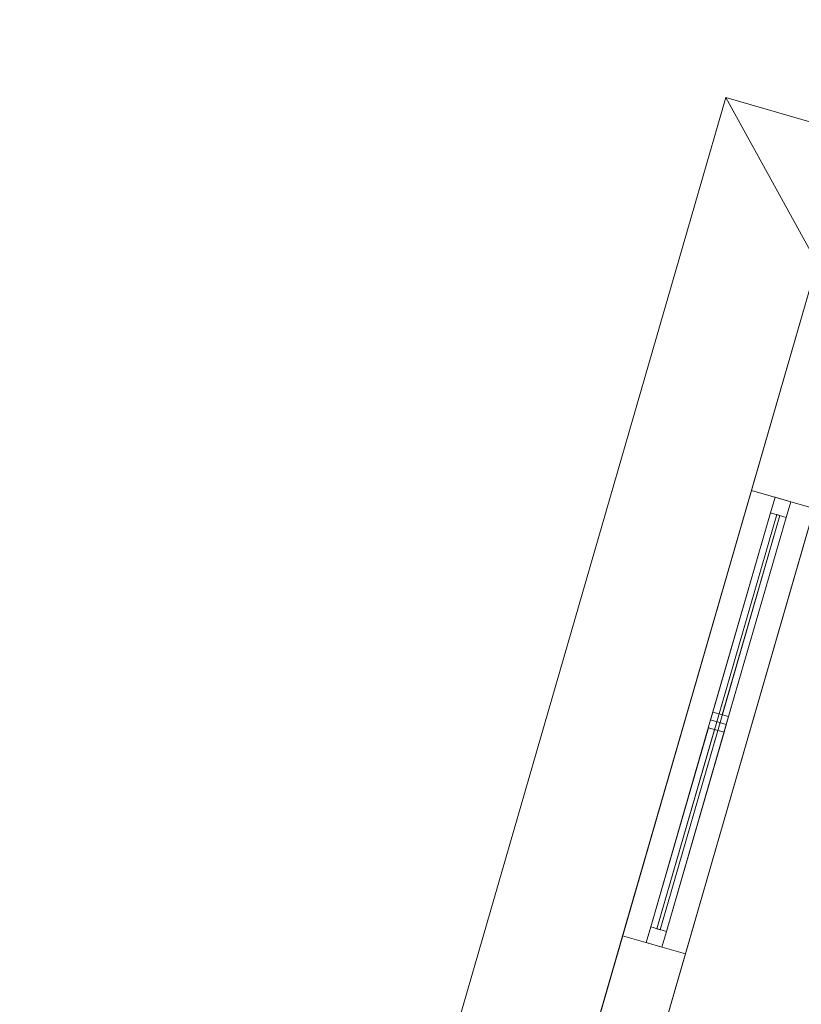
# Model space of a CAD drawing. Header units: millimetres. Extents: x -430348 to -225823, y -86243 to 5084.
# Tile 837 of 1056: x -313853 to -311459, y -67926 to -64911. Entities that reach past the tile are written whole.
import ezdxf

# ---------------------------------------------------------------- set-up
doc = ezdxf.new("R2010")
doc.units = ezdxf.units.MM
for name, color, linetype, lineweight in [('A-GLAZ-CURT', 52, 'Continuous', 9), ('A-GLAZ-CWMG', 51, 'Continuous', 9), ('A-ROOF', 132, 'Continuous', 9), ('A-WALL', 113, 'Continuous', 9)]:
    doc.layers.add(name, color=color, linetype=linetype, lineweight=lineweight)

# ---------------------------------------------------------------- blocks, each defined once
blk = doc.blocks.new('System Panel - Glazed-544021-_3D_ Copy 1')
at = {"layer": 'A-GLAZ-CURT', "transparency": 33554471}
mesh = blk.add_polyface(dxfattribs=at)
corners = [(-660, 5), (-660, 5, 725), (0, 5, 725), (660, 5, 725), (660, 5), (0, 5)]
mesh.append_faces([[corners[k] for k in face] for face in [(1, 2, 5, 0)]], dxfattribs={"vtx1": -1})
mesh.append_faces([[corners[k] for k in face] for face in [(3, 4, 5, 2)]], dxfattribs={"vtx2": -1})
mesh = blk.add_polyface(dxfattribs=at)
corners = [(0, -5), (-660, -5), (-660, 5), (0, 5)]
mesh.append_faces([[corners[k] for k in face] for face in [(3, 0, 1, 2)]])
mesh = blk.add_polyface(dxfattribs=at)
corners = [(-660, -5, 725), (0, -5, 725), (0, 5, 725), (-660, 5, 725)]
mesh.append_faces([[corners[k] for k in face] for face in [(3, 0, 1, 2)]])
mesh = blk.add_polyface(dxfattribs=at)
corners = [(-660, -5), (-660, -5, 725), (-660, 5, 725), (-660, 5)]
mesh.append_faces([[corners[k] for k in face] for face in [(0, 1, 2, 3)]])
mesh = blk.add_polyface(dxfattribs=at)
corners = [(660, -5), (0, -5), (0, 5), (660, 5)]
mesh.append_faces([[corners[k] for k in face] for face in [(0, 1, 2, 3)]])
mesh = blk.add_polyface(dxfattribs=at)
corners = [(0, -5, 725), (660, -5, 725), (660, 5, 725), (0, 5, 725)]
mesh.append_faces([[corners[k] for k in face] for face in [(0, 1, 2, 3)]])
mesh = blk.add_polyface(dxfattribs=at)
corners = [(660, -5, 725), (660, -5), (660, 5), (660, 5, 725)]
mesh.append_faces([[corners[k] for k in face] for face in [(0, 1, 2, 3)]])
mesh = blk.add_polyface(dxfattribs=at)
corners = [(-660, -5), (0, -5), (660, -5), (660, -5, 725), (0, -5, 725), (-660, -5, 725)]
mesh.append_faces([[corners[k] for k in face] for face in [(3, 4, 1, 2)]], dxfattribs={"vtx1": -1})
mesh.append_faces([[corners[k] for k in face] for face in [(5, 0, 1, 4)]], dxfattribs={"vtx2": -1})
blk = doc.blocks.new('System Panel - Glazed-544022-_3D_ Copy 1')
at = {"layer": 'A-GLAZ-CURT', "transparency": 33554471}
mesh = blk.add_polyface(dxfattribs=at)
corners = [(-317.5, 5), (-317.5, 5, 325), (317.5, 5, 325), (317.5, 5)]
mesh.append_faces([[corners[k] for k in face] for face in [(2, 3, 0, 1)]])
mesh = blk.add_polyface(dxfattribs=at)
corners = [(317.5, -5), (-317.5, -5), (-317.5, 5), (317.5, 5)]
mesh.append_faces([[corners[k] for k in face] for face in [(0, 1, 2, 3)]])
mesh = blk.add_polyface(dxfattribs=at)
corners = [(-317.5, -5, 325), (317.5, -5, 325), (317.5, 5, 325), (-317.5, 5, 325)]
mesh.append_faces([[corners[k] for k in face] for face in [(3, 0, 1, 2)]])
mesh = blk.add_polyface(dxfattribs=at)
corners = [(-317.5, -5), (-317.5, -5, 325), (-317.5, 5, 325), (-317.5, 5)]
mesh.append_faces([[corners[k] for k in face] for face in [(3, 0, 1, 2)]])
mesh = blk.add_polyface(dxfattribs=at)
corners = [(317.5, -5, 325), (317.5, -5), (317.5, 5), (317.5, 5, 325)]
mesh.append_faces([[corners[k] for k in face] for face in [(3, 0, 1, 2)]])
mesh = blk.add_polyface(dxfattribs=at)
corners = [(-317.5, -5), (317.5, -5), (317.5, -5, 325), (-317.5, -5, 325)]
mesh.append_faces([[corners[k] for k in face] for face in [(2, 3, 0, 1)]])
blk = doc.blocks.new('Rectangular Mullion - 50mm x 50mm-320908-_3D_ Copy 1')
at = {"layer": 'A-GLAZ-CWMG'}
mesh = blk.add_polyface(dxfattribs=at)
corners = [(0, 25), (-50, 25), (-50, -25), (0, -25)]
mesh.append_faces([[corners[k] for k in face] for face in [(3, 0, 1, 2)]])
mesh = blk.add_polyface(dxfattribs=at)
corners = [(-50, 25), (0, 25), (0, 25, -400), (-50, 25, -400)]
mesh.append_faces([[corners[k] for k in face] for face in [(0, 1, 2, 3)]])
mesh = blk.add_polyface(dxfattribs=at)
corners = [(-50, -25), (-50, 25), (-50, 25, -400), (-50, -25, -400)]
mesh.append_faces([[corners[k] for k in face] for face in [(0, 1, 2, 3)]])
mesh = blk.add_polyface(dxfattribs=at)
corners = [(0, 25), (0, -25), (0, -25, -400), (0, 25, -400)]
mesh.append_faces([[corners[k] for k in face] for face in [(0, 1, 2, 3)]])
mesh = blk.add_polyface(dxfattribs=at)
corners = [(0, -25), (-50, -25), (-50, -25, -400), (0, -25, -400)]
mesh.append_faces([[corners[k] for k in face] for face in [(0, 1, 2, 3)]])
blk = doc.blocks.new('Rectangular Mullion - 50mm x 50mm-387237-_3D_ Copy 1')
at = {"layer": 'A-GLAZ-CWMG'}
mesh = blk.add_polyface(dxfattribs=at)
corners = [(0, 25), (-50, 25), (-50, -25), (0, -25)]
mesh.append_faces([[corners[k] for k in face] for face in [(2, 3, 0, 1)]])
mesh = blk.add_polyface(dxfattribs=at)
corners = [(0, 25, -635), (0, -25, -635), (-50, -25, -635), (-50, 25, -635)]
mesh.append_faces([[corners[k] for k in face] for face in [(0, 1, 2, 3)]])
mesh = blk.add_polyface(dxfattribs=at)
corners = [(-50, 25), (0, 25), (0, 25, -635), (-50, 25, -635)]
mesh.append_faces([[corners[k] for k in face] for face in [(0, 1, 2, 3)]])
mesh = blk.add_polyface(dxfattribs=at)
corners = [(-50, -25), (-50, 25), (-50, 25, -635), (-50, -25, -635)]
mesh.append_faces([[corners[k] for k in face] for face in [(0, 1, 2, 3)]])
mesh = blk.add_polyface(dxfattribs=at)
corners = [(0, 25), (0, -25), (0, -25, -635), (0, 25, -635)]
mesh.append_faces([[corners[k] for k in face] for face in [(0, 1, 2, 3)]])
mesh = blk.add_polyface(dxfattribs=at)
corners = [(0, -25), (-50, -25), (-50, -25, -635), (0, -25, -635)]
mesh.append_faces([[corners[k] for k in face] for face in [(0, 1, 2, 3)]])
blk = doc.blocks.new('Rectangular Mullion - 50mm x 50mm-284557-_3D_ Copy 1')
at = {"layer": 'A-GLAZ-CWMG'}
mesh = blk.add_polyface(dxfattribs=at)
corners = [(0, 25), (-50, 25), (-50, -25), (0, -25)]
mesh.append_faces([[corners[k] for k in face] for face in [(3, 0, 1, 2)]])
mesh = blk.add_polyface(dxfattribs=at)
corners = [(-50, 25), (0, 25), (0, 25, -800), (-50, 25, -800)]
mesh.append_faces([[corners[k] for k in face] for face in [(0, 1, 2, 3)]])
mesh = blk.add_polyface(dxfattribs=at)
corners = [(-50, -25), (-50, 25), (-50, 25, -800), (-50, -25, -800)]
mesh.append_faces([[corners[k] for k in face] for face in [(0, 1, 2, 3)]])
mesh = blk.add_polyface(dxfattribs=at)
corners = [(0, 25), (0, -25), (0, -25, -800), (0, 25, -800)]
mesh.append_faces([[corners[k] for k in face] for face in [(0, 1, 2, 3)]])
mesh = blk.add_polyface(dxfattribs=at)
corners = [(0, -25), (-50, -25), (-50, -25, -800), (0, -25, -800)]
mesh.append_faces([[corners[k] for k in face] for face in [(0, 1, 2, 3)]])
blk = doc.blocks.new('Rectangular Mullion - 50mm x 50mm-544018-_3D_ Copy 1')
at = {"layer": 'A-GLAZ-CWMG'}
mesh = blk.add_polyface(dxfattribs=at)
corners = [(0, 25), (-50, 25), (-50, -25), (0, -25)]
mesh.append_faces([[corners[k] for k in face] for face in [(2, 3, 0, 1)]])
mesh = blk.add_polyface(dxfattribs=at)
corners = [(-50, 25), (0, 25), (0, 25, -660), (-50, 25, -660)]
mesh.append_faces([[corners[k] for k in face] for face in [(0, 1, 2, 3)]])
mesh = blk.add_polyface(dxfattribs=at)
corners = [(-50, -25), (-50, 25), (-50, 25, -660), (-50, -25, -660)]
mesh.append_faces([[corners[k] for k in face] for face in [(0, 1, 2, 3)]])
mesh = blk.add_polyface(dxfattribs=at)
corners = [(0, 25), (0, -25), (0, -25, -660), (0, 25, -660)]
mesh.append_faces([[corners[k] for k in face] for face in [(0, 1, 2, 3)]])
mesh = blk.add_polyface(dxfattribs=at)
corners = [(0, -25), (-50, -25), (-50, -25, -660), (0, -25, -660)]
mesh.append_faces([[corners[k] for k in face] for face in [(0, 1, 2, 3)]])
blk = doc.blocks.new('Rectangular Mullion - 50mm x 50mm-544019-_3D_ Copy 1')
at = {"layer": 'A-GLAZ-CWMG'}
mesh = blk.add_polyface(dxfattribs=at)
corners = [(25, 25), (-25, 25), (-25, -25), (25, -25)]
mesh.append_faces([[corners[k] for k in face] for face in [(2, 3, 0, 1)]])
mesh = blk.add_polyface(dxfattribs=at)
corners = [(25, 25, -635), (25, -25, -635), (-25, -25, -635), (-25, 25, -635)]
mesh.append_faces([[corners[k] for k in face] for face in [(0, 1, 2, 3)]])
mesh = blk.add_polyface(dxfattribs=at)
corners = [(-25, 25), (25, 25), (25, 25, -635), (-25, 25, -635)]
mesh.append_faces([[corners[k] for k in face] for face in [(0, 1, 2, 3)]])
mesh = blk.add_polyface(dxfattribs=at)
corners = [(-25, -25), (-25, 25), (-25, 25, -635), (-25, -25, -635)]
mesh.append_faces([[corners[k] for k in face] for face in [(0, 1, 2, 3)]])
mesh = blk.add_polyface(dxfattribs=at)
corners = [(25, 25), (25, -25), (25, -25, -635), (25, 25, -635)]
mesh.append_faces([[corners[k] for k in face] for face in [(0, 1, 2, 3)]])
mesh = blk.add_polyface(dxfattribs=at)
corners = [(25, -25), (-25, -25), (-25, -25, -635), (25, -25, -635)]
mesh.append_faces([[corners[k] for k in face] for face in [(0, 1, 2, 3)]])
blk = doc.blocks.new('Rectangular Mullion - 50mm x 50mm-224775-_3D_ Copy 1')
at = {"layer": 'A-GLAZ-CWMG'}
mesh = blk.add_polyface(dxfattribs=at)
corners = [(0, 25, -400), (0, -25, -400), (-50, -25, -400), (-50, 25, -400)]
mesh.append_faces([[corners[k] for k in face] for face in [(3, 0, 1, 2)]])
mesh = blk.add_polyface(dxfattribs=at)
corners = [(-50, 25), (0, 25), (0, 25, -400), (-50, 25, -400)]
mesh.append_faces([[corners[k] for k in face] for face in [(3, 0, 1, 2)]])
mesh = blk.add_polyface(dxfattribs=at)
corners = [(-50, -25), (-50, 25), (-50, 25, -400), (-50, -25, -400)]
mesh.append_faces([[corners[k] for k in face] for face in [(0, 1, 2, 3)]])
mesh = blk.add_polyface(dxfattribs=at)
corners = [(0, 25), (0, -25), (0, -25, -400), (0, 25, -400)]
mesh.append_faces([[corners[k] for k in face] for face in [(0, 1, 2, 3)]])
mesh = blk.add_polyface(dxfattribs=at)
corners = [(0, -25), (-50, -25), (-50, -25, -400), (0, -25, -400)]
mesh.append_faces([[corners[k] for k in face] for face in [(3, 0, 1, 2)]])
blk = doc.blocks.new('Rectangular Mullion - 50mm x 50mm-263192-_3D_ Copy 1')
at = {"layer": 'A-GLAZ-CWMG'}
mesh = blk.add_polyface(dxfattribs=at)
corners = [(0, 25, -800), (0, -25, -800), (-50, -25, -800), (-50, 25, -800)]
mesh.append_faces([[corners[k] for k in face] for face in [(0, 1, 2, 3)]])
mesh = blk.add_polyface(dxfattribs=at)
corners = [(-50, 25), (0, 25), (0, 25, -800), (-50, 25, -800)]
mesh.append_faces([[corners[k] for k in face] for face in [(0, 1, 2, 3)]])
mesh = blk.add_polyface(dxfattribs=at)
corners = [(-50, -25), (-50, 25), (-50, 25, -800), (-50, -25, -800)]
mesh.append_faces([[corners[k] for k in face] for face in [(0, 1, 2, 3)]])
mesh = blk.add_polyface(dxfattribs=at)
corners = [(0, 25), (0, -25), (0, -25, -800), (0, 25, -800)]
mesh.append_faces([[corners[k] for k in face] for face in [(0, 1, 2, 3)]])
mesh = blk.add_polyface(dxfattribs=at)
corners = [(0, -25), (-50, -25), (-50, -25, -800), (0, -25, -800)]
mesh.append_faces([[corners[k] for k in face] for face in [(0, 1, 2, 3)]])
blk = doc.blocks.new('Rectangular Mullion - 50mm x 50mm-544020-_3D_ Copy 1')
at = {"layer": 'A-GLAZ-CWMG'}
mesh = blk.add_polyface(dxfattribs=at)
corners = [(0, 25, -660), (0, -25, -660), (-50, -25, -660), (-50, 25, -660)]
mesh.append_faces([[corners[k] for k in face] for face in [(0, 1, 2, 3)]])
mesh = blk.add_polyface(dxfattribs=at)
corners = [(-50, 25), (0, 25), (0, 25, -660), (-50, 25, -660)]
mesh.append_faces([[corners[k] for k in face] for face in [(0, 1, 2, 3)]])
mesh = blk.add_polyface(dxfattribs=at)
corners = [(-50, -25), (-50, 25), (-50, 25, -660), (-50, -25, -660)]
mesh.append_faces([[corners[k] for k in face] for face in [(0, 1, 2, 3)]])
mesh = blk.add_polyface(dxfattribs=at)
corners = [(0, 25), (0, -25), (0, -25, -660), (0, 25, -660)]
mesh.append_faces([[corners[k] for k in face] for face in [(0, 1, 2, 3)]])
mesh = blk.add_polyface(dxfattribs=at)
corners = [(0, -25), (-50, -25), (-50, -25, -660), (0, -25, -660)]
mesh.append_faces([[corners[k] for k in face] for face in [(0, 1, 2, 3)]])
blk = doc.blocks.new('Rectangular Mullion - 50mm x 50mm-225392-_3D_ Copy 1')
at = {"layer": 'A-GLAZ-CWMG'}
mesh = blk.add_polyface(dxfattribs=at)
corners = [(25, 25), (-25, 25), (-25, -25), (25, -25)]
mesh.append_faces([[corners[k] for k in face] for face in [(2, 3, 0, 1)]])
mesh = blk.add_polyface(dxfattribs=at)
corners = [(25, 25, -425), (25, -25, -425), (-25, -25, -425), (-25, 25, -425)]
mesh.append_faces([[corners[k] for k in face] for face in [(0, 1, 2, 3)]])
mesh = blk.add_polyface(dxfattribs=at)
corners = [(-25, 25), (25, 25), (25, 25, -425), (-25, 25, -425)]
mesh.append_faces([[corners[k] for k in face] for face in [(3, 0, 1, 2)]])
mesh = blk.add_polyface(dxfattribs=at)
corners = [(-25, -25), (-25, 25), (-25, 25, -425), (-25, -25, -425)]
mesh.append_faces([[corners[k] for k in face] for face in [(3, 0, 1, 2)]])
mesh = blk.add_polyface(dxfattribs=at)
corners = [(25, 25), (25, -25), (25, -25, -425), (25, 25, -425)]
mesh.append_faces([[corners[k] for k in face] for face in [(3, 0, 1, 2)]])
mesh = blk.add_polyface(dxfattribs=at)
corners = [(25, -25), (-25, -25), (-25, -25, -425), (25, -25, -425)]
mesh.append_faces([[corners[k] for k in face] for face in [(3, 0, 1, 2)]])

msp = doc.modelspace()

# ---------------------------------------------------------------- block references
at = {"layer": 'A-GLAZ-CURT', "transparency": 33554471, "rotation": 253.8583935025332}
for name, p in [('System Panel - Glazed-544021-_3D_ Copy 1', (-311712.6, -67062, 60873.6)), ('System Panel - Glazed-544022-_3D_ Copy 1', (-311617.3, -66733, 61648.6)), ('System Panel - Glazed-544022-_3D_ Copy 1', (-311807.8, -67391, 61648.6))]:
    msp.add_blockref(name, p, dxfattribs=at)
at = {"layer": 'A-GLAZ-CWMG', "rotation": 73.85839350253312}
for name, p in [('Rectangular Mullion - 50mm x 50mm-320908-_3D_ Copy 1', (-311515.2, -66380, 62023.6)), ('Rectangular Mullion - 50mm x 50mm-263192-_3D_ Copy 1', (-311515.2, -66380, 61623.6))]:
    msp.add_blockref(name, p, dxfattribs=at)
at = {"layer": 'A-GLAZ-CWMG', "extrusion": (0.278012, 0.960578, 0), "rotation": 270}
for name, p in [('Rectangular Mullion - 50mm x 50mm-544018-_3D_ Copy 1', (280780, 60823.6, -150418.1)), ('Rectangular Mullion - 50mm x 50mm-544020-_3D_ Copy 1', (280780, 60823.6, -151078.1))]:
    msp.add_blockref(name, p, dxfattribs=at)
at = {"layer": 'A-GLAZ-CWMG', "extrusion": (-0.278012, -0.960578, 0), "rotation": 90}
for name, p in [('Rectangular Mullion - 50mm x 50mm-544019-_3D_ Copy 1', (-280780, 61623.6, 151053.1)), ('Rectangular Mullion - 50mm x 50mm-387237-_3D_ Copy 1', (-280780, 62023.6, 151053.1)), ('Rectangular Mullion - 50mm x 50mm-387237-_3D_ Copy 1', (-280780, 62023.6, 151738.1)), ('Rectangular Mullion - 50mm x 50mm-544019-_3D_ Copy 1', (-280780, 61623.6, 151738.1))]:
    msp.add_blockref(name, p, dxfattribs=at)
at = {"layer": 'A-GLAZ-CWMG', "extrusion": (0, 0, -1), "rotation": 286.1416064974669}
for name, p in [('Rectangular Mullion - 50mm x 50mm-225392-_3D_ Copy 1', (311712.6, -67062, -61598.6)), ('Rectangular Mullion - 50mm x 50mm-284557-_3D_ Copy 1', (311909.9, -67744, -60823.6)), ('Rectangular Mullion - 50mm x 50mm-224775-_3D_ Copy 1', (311909.9, -67744, -61623.6))]:
    msp.add_blockref(name, p, dxfattribs=at)

# ---------------------------------------------------------------- meshes
at = {"layer": 'A-ROOF'}
mesh = msp.add_polyface(dxfattribs=at)
corners = [(-315692.4, -71284, 64710), (-318165.5, -67326.2, 67063.9), (-316906.2, -66539.3, 66314.9), (-316073.9, -62934.2, 66314.9), (-313375.4, -61248, 64710)]
mesh.append_faces([[corners[k] for k in face] for face in [(2, 0, 1)]], dxfattribs={"vtx0": -1})
mesh.append_faces([[corners[k] for k in face] for face in [(2, 3, 4, 0)]], dxfattribs={"vtx3": -1})
mesh = msp.add_polyface(dxfattribs=at)
corners = [(-315692.4, -71284, 64832.8), (-313375.4, -61248, 64832.8), (-316073.9, -62934.2, 66437.7), (-316906.2, -66539.3, 66437.7), (-318165.5, -67326.2, 67186.7)]
mesh.append_faces([[corners[k] for k in face] for face in [(4, 0, 3)]], dxfattribs={"vtx1": -1})
mesh.append_faces([[corners[k] for k in face] for face in [(1, 2, 3, 0)]], dxfattribs={"vtx2": -1})
mesh = msp.add_polyface(dxfattribs=at)
corners = [(-313375.4, -61248, 64710), (-313375.4, -61248, 64832.8), (-315692.4, -71284, 64832.8), (-315692.4, -71284, 64710)]
mesh.append_faces([[corners[k] for k in face] for face in [(1, 2, 3, 0)]])
mesh = msp.add_polyface(dxfattribs=at)
corners = [(-311689.8, -65148.8, 64610), (-309266.7, -69545.8, 67142.2), (-313663.7, -71968.9, 64610)]
mesh.append_faces([[corners[k] for k in face] for face in [(1, 2, 0)]])
mesh = msp.add_polyface(dxfattribs=at)
corners = [(-311689.8, -65148.8, 64732.8), (-313663.7, -71968.9, 64732.8), (-309266.7, -69545.8, 67265)]
mesh.append_faces([[corners[k] for k in face] for face in [(0, 1, 2)]])
mesh = msp.add_polyface(dxfattribs=at)
corners = [(-313663.7, -71968.9, 64610), (-313663.7, -71968.9, 64732.8), (-311689.8, -65148.8, 64732.8), (-311689.8, -65148.8, 64610)]
mesh.append_faces([[corners[k] for k in face] for face in [(2, 3, 0, 1)]])
mesh = msp.add_polyface(dxfattribs=at)
corners = [(-309266.7, -69545.8, 67142.2), (-311689.8, -65148.8, 64610), (-287963.5, -72015.7, 64610), (-292360.5, -74438.8, 67142.2)]
mesh.append_faces([[corners[k] for k in face] for face in [(1, 2, 3, 0)]])
mesh = msp.add_polyface(dxfattribs=at)
corners = [(-311689.8, -65148.8, 64732.8), (-309266.7, -69545.8, 67265), (-292360.5, -74438.8, 67265), (-287963.5, -72015.7, 64732.8)]
mesh.append_faces([[corners[k] for k in face] for face in [(2, 3, 0, 1)]])
mesh = msp.add_polyface(dxfattribs=at)
corners = [(-311689.8, -65148.8, 64610), (-311689.8, -65148.8, 64732.8), (-287963.5, -72015.7, 64732.8), (-287963.5, -72015.7, 64610)]
mesh.append_faces([[corners[k] for k in face] for face in [(2, 3, 0, 1)]])
at = {"layer": 'A-WALL'}
mesh = msp.add_polyface(dxfattribs=at)
corners = [(-313627.3, -61672.2, 59055.2), (-313919.7, -62938.7, 59055.2), (-313953.5, -63085.1, 59055.2), (-315074.3, -67939.8, 59055.2), (-315108, -68085.9, 59055.2), (-315379.7, -69262.7, 59055.2), (-315413.4, -69408.8, 59055.2), (-315744.1, -70841.1, 59055.2), (-316036.4, -70773.6, 59055.2), (-316002.7, -70627.4, 59055.2), (-313919.6, -61604.7, 59055.2)]
mesh.append_faces([[corners[k] for k in face] for face in [(9, 7, 8)]], dxfattribs={"vtx0": -1})
mesh.append_faces([[corners[k] for k in face] for face in [(3, 9, 10, 2)]], dxfattribs={"vtx0": -1, "vtx2": -1})
mesh.append_faces([[corners[k] for k in face] for face in [(6, 7, 9, 5), (4, 5, 9, 3)]], dxfattribs={"vtx1": -1, "vtx2": -1})
mesh.append_faces([[corners[k] for k in face] for face in [(10, 0, 1, 2)]], dxfattribs={"vtx3": -1})
mesh = msp.add_polyface(dxfattribs=at)
corners = [(-316036.4, -70773.6, 64440.3), (-315744.1, -70841.1, 64440.3), (-314711.6, -66368.7, 64440.3), (-315003.9, -66301.2, 64440.3), (-313627.3, -61672.2, 64440.3), (-313919.6, -61604.7, 64440.3), (-314868.9, -65716.6, 64440.3), (-314576.6, -65784.1, 64440.3)]
mesh.append_faces([[corners[k] for k in face] for face in [(1, 2, 3, 0), (6, 7, 4, 5)]])
mesh = msp.add_polyface(dxfattribs=at)
corners = [(-313627.3, -61672.2, 59055.2), (-313919.7, -62938.7, 59055.2), (-313953.5, -63085.1, 59055.2), (-315074.3, -67939.8, 59055.2), (-315108, -68085.9, 59055.2), (-315379.7, -69262.7, 59055.2), (-315413.4, -69408.8, 59055.2), (-315710.4, -70694.9, 59055.2), (-316002.7, -70627.4, 59055.2), (-313919.6, -61604.7, 59055.2)]
mesh.append_faces([[corners[k] for k in face] for face in [(3, 9, 2)]], dxfattribs={"vtx0": -1, "vtx1": -1})
mesh.append_faces([[corners[k] for k in face] for face in [(8, 4, 5, 6)]], dxfattribs={"vtx0": -1, "vtx3": -1})
mesh.append_faces([[corners[k] for k in face] for face in [(3, 4, 8, 9)]], dxfattribs={"vtx1": -1, "vtx3": -1})
mesh.append_faces([[corners[k] for k in face] for face in [(6, 7, 8)]], dxfattribs={"vtx2": -1})
mesh.append_faces([[corners[k] for k in face] for face in [(9, 0, 1, 2)]], dxfattribs={"vtx3": -1})
mesh = msp.add_polyface(dxfattribs=at)
corners = [(-315710.4, -70694.9, 64817), (-313627.3, -61672.2, 64817), (-313919.6, -61604.7, 65031), (-316002.7, -70627.4, 65031)]
mesh.append_faces([[corners[k] for k in face] for face in [(3, 0, 1, 2)]])
mesh = msp.add_polyface(dxfattribs=at)
corners = [(-315744.1, -70841.1, 59055.2), (-315413.4, -69408.8, 59055.2), (-315379.7, -69262.7, 59055.2), (-315108, -68085.9, 59055.2), (-315074.3, -67939.8, 59055.2), (-313953.5, -63085.1, 59055.2), (-313919.7, -62938.7, 59055.2), (-313627.3, -61672.2, 59055.2), (-313627.3, -61672.2, 64440.3), (-314576.6, -65784.1, 64440.3), (-314576.6, -65784.1, 63608.1), (-314711.6, -66368.7, 63608.1), (-314711.6, -66368.7, 64440.3), (-315744.1, -70841.1, 64440.3), (-314320.2, -64673.3, 60946.3), (-314320.2, -64673.3, 61996.3), (-314135.7, -63874.3, 61996.3), (-314135.7, -63874.3, 60946.3), (-314788.1, -66700, 60008.1), (-314788.1, -66700, 62008.1), (-314630.6, -66017.9, 62008.1), (-314630.6, -66017.9, 60008.1)]
mesh.append_faces([[corners[k] for k in face] for face in [(13, 19, 11, 12), (21, 14, 20)]], dxfattribs={"vtx0": -1, "vtx1": -1})
mesh.append_faces([[corners[k] for k in face] for face in [(15, 10, 20, 14)]], dxfattribs={"vtx0": -1, "vtx1": -1, "vtx2": -1})
mesh.append_faces([[corners[k] for k in face] for face in [(11, 19, 20, 10), (16, 9, 10, 15), (16, 8, 9)]], dxfattribs={"vtx0": -1, "vtx2": -1})
mesh.append_faces([[corners[k] for k in face] for face in [(5, 17, 14, 21)]], dxfattribs={"vtx0": -1, "vtx2": -1, "vtx3": -1})
mesh.append_faces([[corners[k] for k in face] for face in [(2, 3, 19, 1), (6, 7, 17, 5)]], dxfattribs={"vtx1": -1, "vtx2": -1})
mesh.append_faces([[corners[k] for k in face] for face in [(3, 4, 18, 19), (21, 18, 4, 5), (16, 17, 7, 8)]], dxfattribs={"vtx1": -1, "vtx3": -1})
mesh.append_faces([[corners[k] for k in face] for face in [(13, 0, 1, 19)]], dxfattribs={"vtx2": -1, "vtx3": -1})
mesh = msp.add_polyface(dxfattribs=at)
corners = [(-315710.4, -70694.9, 59055.2), (-315413.4, -69408.8, 59055.2), (-315379.7, -69262.7, 59055.2), (-315108, -68085.9, 59055.2), (-315074.3, -67939.8, 59055.2), (-313953.5, -63085.1, 59055.2), (-313919.7, -62938.7, 59055.2), (-313627.3, -61672.2, 59055.2), (-313627.3, -61672.2, 64817), (-315710.4, -70694.9, 64817), (-314788.1, -66700, 60008.1), (-314788.1, -66700, 62008.1), (-314630.6, -66017.9, 62008.1), (-314630.6, -66017.9, 60008.1), (-314320.2, -64673.3, 60946.3), (-314320.2, -64673.3, 61996.3), (-314135.7, -63874.3, 61996.3), (-314135.7, -63874.3, 60946.3), (-314711.6, -66368.7, 63608.1), (-314711.6, -66368.7, 64508.1), (-314576.6, -65784.1, 64508.1), (-314576.6, -65784.1, 63608.1)]
mesh.append_faces([[corners[k] for k in face] for face in [(13, 14, 12)]], dxfattribs={"vtx0": -1, "vtx1": -1})
mesh.append_faces([[corners[k] for k in face] for face in [(15, 21, 12, 14), (16, 8, 20)]], dxfattribs={"vtx0": -1, "vtx1": -1, "vtx2": -1})
mesh.append_faces([[corners[k] for k in face] for face in [(9, 11, 18, 19)]], dxfattribs={"vtx0": -1, "vtx1": -1, "vtx3": -1})
mesh.append_faces([[corners[k] for k in face] for face in [(18, 11, 12, 21), (16, 20, 21, 15)]], dxfattribs={"vtx0": -1, "vtx2": -1})
mesh.append_faces([[corners[k] for k in face] for face in [(5, 17, 14, 13)]], dxfattribs={"vtx0": -1, "vtx2": -1, "vtx3": -1})
mesh.append_faces([[corners[k] for k in face] for face in [(2, 3, 11, 1), (6, 7, 17, 5)]], dxfattribs={"vtx1": -1, "vtx2": -1})
mesh.append_faces([[corners[k] for k in face] for face in [(3, 4, 10, 11), (8, 9, 19, 20), (13, 10, 4, 5), (16, 17, 7, 8)]], dxfattribs={"vtx1": -1, "vtx3": -1})
mesh.append_faces([[corners[k] for k in face] for face in [(9, 0, 1, 11)]], dxfattribs={"vtx2": -1, "vtx3": -1})
mesh = msp.add_polyface(dxfattribs=at)
corners = [(-311422.2, -65699, 59055.2), (-313090.3, -71462.5, 59055.2), (-313090.3, -71462.5, 64902.5), (-311422.2, -65699, 64902.5), (-311422.2, -65699, 61830), (-312167.2, -68273.3, 60724.9), (-312167.2, -68273.3, 61674.9), (-312339.6, -68868.9, 61674.9), (-312339.6, -68868.9, 60724.9), (-311611.2, -66352.2, 60823.6), (-311611.2, -66352.2, 62023.6), (-312006, -67716.2, 62023.6), (-312006, -67716.2, 60823.6), (-312167.2, -68273.3, 63424.9), (-312167.2, -68273.3, 64374.9), (-312339.6, -68868.9, 64374.9), (-312339.6, -68868.9, 63424.9)]
mesh.append_faces([[corners[k] for k in face] for face in [(14, 3, 13), (11, 13, 10), (6, 12, 5)]], dxfattribs={"vtx0": -1, "vtx1": -1})
mesh.append_faces([[corners[k] for k in face] for face in [(3, 14, 15, 2), (7, 16, 13, 6)]], dxfattribs={"vtx0": -1, "vtx2": -1})
mesh.append_faces([[corners[k] for k in face] for face in [(2, 15, 16, 7)]], dxfattribs={"vtx0": -1, "vtx2": -1, "vtx3": -1})
mesh.append_faces([[corners[k] for k in face] for face in [(12, 9, 0, 5), (3, 4, 10, 13), (11, 12, 6, 13)]], dxfattribs={"vtx1": -1, "vtx2": -1, "vtx3": -1})
mesh.append_faces([[corners[k] for k in face] for face in [(4, 0, 9, 10), (8, 5, 0, 1), (7, 8, 1, 2)]], dxfattribs={"vtx1": -1, "vtx3": -1})
mesh = msp.add_polyface(dxfattribs=at)
corners = [(-311230.1, -65754.6, 59055.2), (-311285.7, -65946.7, 59055.2), (-312898.1, -71518.1, 59055.2), (-313090.3, -71462.5, 59055.2), (-311422.2, -65699, 59055.2)]
mesh.append_faces([[corners[k] for k in face] for face in [(1, 4, 0)]], dxfattribs={"vtx0": -1})
mesh.append_faces([[corners[k] for k in face] for face in [(3, 4, 1, 2)]], dxfattribs={"vtx1": -1})
mesh = msp.add_polyface(dxfattribs=at)
corners = [(-311422.2, -65699, 64902.5), (-313090.3, -71462.5, 64902.5), (-312898.1, -71518.1, 65045.1), (-311285.7, -65946.7, 65045.1), (-311273.4, -65904.4, 65045.1), (-311379.9, -65711.2, 64933.9)]
mesh.append_faces([[corners[k] for k in face] for face in [(1, 2, 3, 0)]], dxfattribs={"vtx2": -1})
mesh.append_faces([[corners[k] for k in face] for face in [(3, 4, 5, 0)]], dxfattribs={"vtx3": -1})
mesh = msp.add_polyface(dxfattribs=at)
corners = [(-312898.1, -71518.1, 59055.2), (-311285.7, -65946.7, 59055.2), (-311230.1, -65754.6, 59055.2), (-311230.1, -65754.6, 61923.3), (-311230.1, -65754.6, 64933.9), (-311273.4, -65904.4, 65045.1), (-311285.7, -65946.7, 65045.1), (-312898.1, -71518.1, 65045.1), (-311975.1, -68328.9, 61674.9), (-311975.1, -68328.9, 60724.9), (-312147.5, -68924.5, 60724.9), (-312147.5, -68924.5, 61674.9), (-311419.1, -66407.8, 62023.6), (-311419.1, -66407.8, 60823.6), (-311813.9, -67771.8, 60823.6), (-311813.9, -67771.8, 62023.6), (-311975.1, -68328.9, 64374.9), (-311975.1, -68328.9, 63424.9), (-312147.5, -68924.5, 63424.9), (-312147.5, -68924.5, 64374.9)]
mesh.append_faces([[corners[k] for k in face] for face in [(12, 17, 15)]], dxfattribs={"vtx0": -1, "vtx1": -1})
mesh.append_faces([[corners[k] for k in face] for face in [(8, 15, 17, 11)]], dxfattribs={"vtx0": -1, "vtx1": -1, "vtx2": -1})
mesh.append_faces([[corners[k] for k in face] for face in [(0, 10, 11, 7), (1, 9, 10, 0)]], dxfattribs={"vtx0": -1, "vtx2": -1})
mesh.append_faces([[corners[k] for k in face] for face in [(6, 16, 17, 12), (1, 13, 14, 9)]], dxfattribs={"vtx0": -1, "vtx2": -1, "vtx3": -1})
mesh.append_faces([[corners[k] for k in face] for face in [(17, 18, 11), (2, 3, 13, 1)]], dxfattribs={"vtx1": -1, "vtx2": -1})
mesh.append_faces([[corners[k] for k in face] for face in [(18, 19, 7, 11)]], dxfattribs={"vtx1": -1, "vtx2": -1, "vtx3": -1})
mesh.append_faces([[corners[k] for k in face] for face in [(6, 7, 19, 16), (8, 9, 14, 15), (12, 13, 3, 4)]], dxfattribs={"vtx1": -1, "vtx3": -1})
mesh.append_faces([[corners[k] for k in face] for face in [(4, 5, 6, 12)]], dxfattribs={"vtx2": -1, "vtx3": -1})
mesh = msp.add_polyface(dxfattribs=at)
corners = [(-311611.2, -66352.2, 62023.6), (-311419.1, -66407.8, 62023.6), (-311813.9, -67771.8, 62023.6), (-312006, -67716.2, 62023.6)]
mesh.append_faces([[corners[k] for k in face] for face in [(0, 1, 2, 3)]])
mesh = msp.add_polyface(dxfattribs=at)
corners = [(-311419.1, -66407.8, 60823.6), (-311611.2, -66352.2, 60823.6), (-312006, -67716.2, 60823.6), (-311813.9, -67771.8, 60823.6)]
mesh.append_faces([[corners[k] for k in face] for face in [(2, 3, 0, 1)]])
mesh = msp.add_polyface(dxfattribs=at)
corners = [(-311611.2, -66352.2, 60823.6), (-311419.1, -66407.8, 60823.6), (-311419.1, -66407.8, 62023.6), (-311611.2, -66352.2, 62023.6)]
mesh.append_faces([[corners[k] for k in face] for face in [(0, 1, 2, 3)]])
mesh = msp.add_polyface(dxfattribs=at)
corners = [(-312006, -67716.2, 62023.6), (-311813.9, -67771.8, 62023.6), (-311813.9, -67771.8, 60823.6), (-312006, -67716.2, 60823.6)]
mesh.append_faces([[corners[k] for k in face] for face in [(0, 1, 2, 3)]])

doc.saveas('drawing.dxf')
